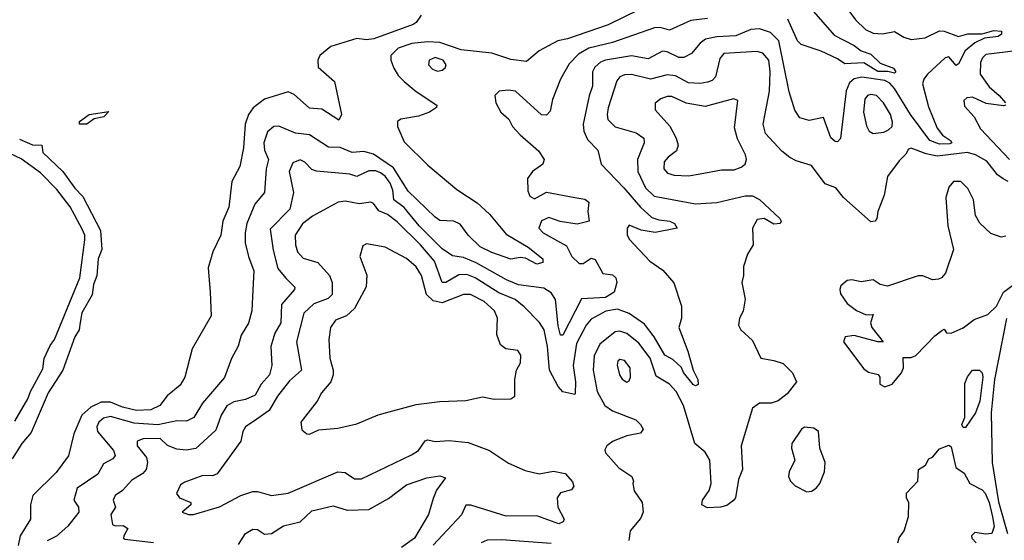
# Model space of a CAD drawing. Extents: x 1268547 to 1425625, y 515768 to 616754.
# Tile 467 of 507: x 1400121 to 1404279, y 583666 to 585866. Entities that reach past the tile are written whole.
import ezdxf

# ---------------------------------------------------------------- set-up
doc = ezdxf.new("R2010")
doc.units = 0

msp = doc.modelspace()

# ---------------------------------------------------------------- linework, layer by layer
at = {"layer": '0CON10XD'}
for points in [[(1403434.3, 585945.7), (1403560.2, 585800.2), (1403645, 585757.3), (1403674.1, 585734.1), (1403715, 585720), (1403755, 585681.5), (1403810.5, 585660.5), (1403820.8, 585645), (1403815, 585640.6), (1403787.6, 585647.6), (1403745, 585647.5), (1403685, 585682.9), (1403605, 585678.9), (1403575, 585700.9), (1403505, 585733.2), (1403421.2, 585761.2), (1403405.9, 585775.9), (1403365, 585867.5)], [(1403570, 585975), (1403651.1, 585865), (1403692.5, 585825), (1403725, 585809.6), (1403765, 585806.4), (1403815, 585815.4), (1403855, 585791.8), (1403885, 585782.5), (1403945, 585788.9), (1404005, 585818.6), (1404025, 585817.4), (1404085, 585795.3), (1404125, 585806.5), (1404185, 585806.5), (1404235, 585820.2), (1404267.2, 585817.2), (1404266.9, 585805), (1404252.9, 585795), (1404195, 585787.3), (1404155, 585767.9), (1404113.5, 585735), (1404085, 585680), (1404075, 585672), (1404045, 585708.5)], [(1402735, 585907.7), (1402606, 585844), (1402435, 585785.1), (1402393.3, 585776.7), (1402314.5, 585735), (1402260.8, 585689.2), (1402195, 585697.5), (1402115, 585724), (1401985, 585737.9), (1401895, 585770), (1401842.8, 585772.8), (1401777.3, 585765), (1401718.7, 585745), (1401688.4, 585715), (1401688.4, 585695), (1401700.6, 585660.6), (1401719.7, 585629.8), (1401745, 585604.4), (1401795, 585562.5), (1401882.5, 585505), (1401881.4, 585495), (1401851.4, 585475), (1401805, 585458.7), (1401730, 585445), (1401716.9, 585435), (1401716.4, 585415), (1401745, 585350), (1401845, 585251.2), (1401967.7, 585147.7), (1402052.5, 585092.5), (1402105, 585043.7), (1402175, 584959.8), (1402267.9, 584905), (1402330.8, 584855), (1402330, 584840), (1402305, 584832.2), (1402257.6, 584857.6), (1402235, 584860.9), (1402195, 584853.2), (1402115, 584881.4), (1402065, 584905.8), (1402015.5, 584955), (1401981.5, 585001.5), (1401954.6, 585014.6), (1401895, 585017.9), (1401875, 585030.8), (1401761.3, 585141.4), (1401699.5, 585239.5), (1401615, 585297.2), (1401575, 585308.4), (1401525, 585304.3), (1401475, 585326.4), (1401425, 585327.2), (1401345, 585379.2), (1401285.9, 585385.9), (1401215, 585415.3), (1401195, 585414.1), (1401168.1, 585391.9), (1401151.6, 585345), (1401154.3, 585315), (1401172.5, 585275), (1401162.5, 585235), (1401154.6, 585135.4), (1401114, 585086), (1401079.7, 585005), (1401072.7, 584965), (1401073.1, 584923.1), (1401086.9, 584865), (1401110.5, 584805), (1401106.2, 584723.8), (1401101, 584635), (1401086.8, 584583.2), (1401056.7, 584533.3), (1401043.3, 584486.7), (1401015, 584434), (1400985.9, 584354.1), (1400893.3, 584245), (1400856.2, 584185), (1400825, 584169.1), (1400785, 584170.3), (1400705, 584154.3), (1400605, 584160.1), (1400505, 584189), (1400475, 584182.5), (1400456, 584165), (1400446.8, 584145), (1400450.4, 584125), (1400517.2, 584045), (1400525, 584023.8), (1400515, 584010.5), (1400475, 583989.5), (1400451.7, 583945), (1400363.8, 583886.2), (1400350.4, 583835), (1400369.6, 583805), (1400371.3, 583785), (1400324.7, 583725.3), (1400276.7, 583683.3)], [(1401816.7, 585885), (1401795.9, 585854.1), (1401782.5, 585845), (1401616.7, 585785), (1401585, 585780.6), (1401545, 585786.2), (1401435, 585752), (1401388.8, 585715), (1401380, 585695), (1401382, 585665), (1401450, 585605), (1401480, 585465), (1401468.3, 585441.7), (1401397.6, 585487.6), (1401345, 585492.5), (1401279.6, 585549.6), (1401255, 585560.4), (1401155, 585530.5), (1401107, 585493), (1401087.2, 585465), (1401072.9, 585425), (1401065.9, 585325), (1401051.1, 585245), (1401017.5, 585182.5), (1401005, 585074), (1400978.4, 585015), (1400970, 584955), (1400936.4, 584885), (1400916.6, 584816.6), (1400925.5, 584714.5), (1400929.1, 584615), (1400850, 584475), (1400818.1, 584355), (1400798.1, 584321.9), (1400744.2, 584275.8), (1400713.2, 584235), (1400675, 584216.4), (1400615, 584214.5), (1400555, 584228.5), (1400505, 584249.2), (1400465, 584250), (1400421.8, 584228.2), (1400382.9, 584195), (1400350.3, 584115), (1400327, 584023), (1400275, 583952.7), (1400176.7, 583855), (1400167.3, 583815), (1400166.5, 583755), (1400123.5, 583685), (1400114.2, 583644.2)], [(1403025, 585870.8), (1402955, 585862), (1402865, 585821.2), (1402825, 585832.3), (1402801.6, 585831.6), (1402625, 585770.2), (1402523.8, 585746.2), (1402480.4, 585719.6), (1402440.8, 585679.3), (1402404.5, 585615), (1402371.2, 585528.8), (1402360.5, 585479.5), (1402345, 585462.5), (1402325, 585464.3), (1402215, 585563.5), (1402185, 585568.6), (1402145.8, 585564.2), (1402127.5, 585545), (1402131.1, 585515), (1402153.5, 585475), (1402186.9, 585445), (1402202.5, 585415), (1402235, 585379.5), (1402312.3, 585312.3), (1402335.8, 585275), (1402330, 585255), (1402286.9, 585225), (1402265.6, 585195), (1402266.8, 585143.2), (1402275, 585120), (1402295, 585108.5), (1402345, 585137.4), (1402465.8, 585115), (1402507.7, 585107.7), (1402524.8, 585095), (1402520.3, 585055), (1402525.7, 585014.3), (1402475, 585001.1), (1402403, 585013), (1402355, 585030), (1402324.7, 585015.3), (1402313.6, 584985), (1402331.9, 584965), (1402429.9, 584909.9), (1402453.3, 584865), (1402483.8, 584835), (1402500.7, 584835), (1402535, 584857.5), (1402551.9, 584851.9), (1402583, 584793), (1402625, 584787.7), (1402638, 584775), (1402642, 584755), (1402631.5, 584715), (1402595, 584691.4), (1402493.2, 584686.8), (1402415, 584533.1), (1402405, 584532.5), (1402395, 584572), (1402383, 584683), (1402365, 584712), (1402335, 584730.7), (1402227.5, 584745), (1402176.2, 584766.2), (1402048.3, 584838.3), (1401995, 584861.3), (1401948.3, 584868.3), (1401905, 584898.1), (1401807.4, 584995), (1401745, 585072.6), (1401700.8, 585105), (1401697, 585145), (1401685.3, 585175.3), (1401665, 585204.8), (1401645, 585218.1), (1401625, 585226.8), (1401595, 585226.8), (1401545, 585203.3), (1401515, 585213.4), (1401375, 585225.8), (1401355, 585233.2), (1401325, 585263.3), (1401305, 585274.3), (1401275, 585261.4), (1401258.4, 585225), (1401276.9, 585135), (1401261.4, 585065), (1401178.7, 584981.3), (1401191.5, 584891.5), (1401211.3, 584815), (1401245, 584773.8), (1401283.6, 584735), (1401281.2, 584725), (1401227.1, 584662.9), (1401223.5, 584585), (1401199.1, 584540.9), (1401181.6, 584485), (1401185.4, 584405), (1401175.4, 584365), (1401140.3, 584325), (1401115, 584278.7), (1401075, 584260.3), (1401025, 584250.7), (1400995.6, 584234.4), (1400972.5, 584195), (1400949.2, 584130.8), (1400865, 584053.1), (1400824, 584046), (1400785, 584050.8), (1400745.7, 584065.7), (1400715, 584096.2), (1400642.5, 584095), (1400616.9, 584085), (1400616.9, 584065), (1400656.9, 584015), (1400660.8, 583995), (1400655.3, 583965), (1400641.4, 583948.6), (1400595, 583919.4), (1400555, 583876.7), (1400525, 583854.3), (1400515.5, 583835), (1400525.5, 583805), (1400505.5, 583775), (1400512.4, 583732.4), (1400525, 583726.4), (1400557.9, 583727.9), (1400577.3, 583715), (1400561.1, 583685), (1400559.2, 583675), (1400565, 583671.1), (1400686.1, 583656.1)], [(1404045, 585708.5), (1404028.9, 585705), (1403954.5, 585635), (1403938.5, 585615), (1403933.4, 585595), (1403958.2, 585498.2), (1403995, 585407.7), (1404018, 585378), (1404051.8, 585355), (1404057.8, 585345), (1404049.1, 585340.9), (1404005, 585339.8), (1403964.9, 585354.9), (1403882.1, 585465), (1403815, 585575.5), (1403795, 585597.8), (1403775, 585608.4), (1403676.8, 585623.2), (1403645, 585615.7), (1403625, 585599.7), (1403610.5, 585565), (1403586.8, 585363.2), (1403575, 585350), (1403565, 585350.8), (1403546.5, 585366.5), (1403515, 585452.5), (1403455, 585440), (1403415, 585451.1), (1403395, 585482.9), (1403370.5, 585560.5), (1403326.7, 585776.7), (1403292.1, 585812.1), (1403245, 585827.3), (1403209.2, 585825), (1403145, 585797.1), (1403065, 585793.4), (1403016.8, 585783.2), (1402995, 585767.1), (1402957.6, 585722.4), (1402925, 585705.8), (1402905, 585706.7), (1402855, 585730.5), (1402835, 585733.2), (1402775, 585700), (1402705, 585712.6), (1402595, 585695.5), (1402573.3, 585686.7), (1402549.2, 585665), (1402540, 585645), (1402539.4, 585585), (1402525.2, 585544.8), (1402500.9, 585425), (1402503.3, 585395), (1402519.4, 585359.4), (1402561.8, 585315), (1402576.4, 585255), (1402671.9, 585155), (1402743, 585073), (1402790.5, 585030.5), (1402820.1, 585020.1), (1402866, 585015), (1402885.6, 585005), (1402898, 584985), (1402805, 584966.2), (1402745, 584976.3), (1402695, 584998.2), (1402686.8, 584985), (1402686.1, 584956.1), (1402695, 584938.6), (1402781.9, 584845), (1402837.1, 584807.1), (1402883.5, 584753.5), (1402916, 584655), (1402916.2, 584605), (1402904.3, 584565), (1402942.3, 584465), (1402964.5, 584384.5), (1402984.2, 584345), (1402986.2, 584323.8), (1402975, 584318.6), (1402965, 584324.6), (1402923.8, 584375), (1402915.5, 584395.5), (1402879.2, 584429.2), (1402845, 584447.6), (1402801, 584525), (1402759.1, 584579.1), (1402695, 584624.4), (1402645, 584642.9), (1402596.2, 584633.8), (1402535, 584599.7), (1402513.7, 584575), (1402472.7, 584497.3), (1402457.7, 584405), (1402468.8, 584335), (1402467.1, 584285), (1402465, 584281.2), (1402415, 584292.7), (1402394.8, 584315), (1402358.8, 584385), (1402350.6, 584485), (1402335.7, 584555.7), (1402315.5, 584585.5), (1402252, 584652), (1402213.1, 584683.1), (1402145, 584712), (1402045, 584774.8), (1402009.1, 584789.1), (1401975, 584787.9), (1401920.5, 584755), (1401905, 584754.7), (1401873.1, 584845), (1401813, 584915), (1401715, 585012.2), (1401675, 585041.9), (1401637.5, 585057.5), (1401615, 585089.4), (1401604.6, 585094.6), (1401555, 585087.6), (1401495, 585098.8), (1401465.8, 585094.2), (1401356.9, 585035), (1401315, 585003.2), (1401284.6, 584955), (1401285.3, 584915), (1401294.7, 584885), (1401317.8, 584857.8), (1401379.9, 584839.9), (1401429.3, 584785), (1401440.7, 584755), (1401440.3, 584705), (1401423.1, 584686.9), (1401362.6, 584665), (1401321.1, 584625), (1401289.5, 584505), (1401311.8, 584385), (1401260.7, 584339.3), (1401210.5, 584275), (1401175.1, 584214.9), (1401122.6, 584177.4), (1401074.5, 584145), (1401063.8, 584125), (1401055.3, 584085), (1400955, 583946.7), (1400935, 583938.2), (1400895, 583939.2), (1400818, 583912), (1400800.2, 583899.8), (1400783.3, 583863.3), (1400795.4, 583845.4), (1400843.8, 583825), (1400843.8, 583815), (1400807.5, 583785), (1400834.5, 583774.5), (1400855, 583774.4), (1400965, 583807.5), (1401055, 583854.6), (1401105, 583871.5), (1401125, 583872.2), (1401185, 583854.4), (1401254.4, 583864.4), (1401465, 583954.6), (1401495, 583952.1), (1401535, 583925.4), (1401565, 583925.4), (1401775, 584026.6), (1401805, 584045.4), (1401833.8, 584086.2), (1401845, 584089.7), (1401875, 584082.7), (1401935, 584088.1), (1402015, 584079.1), (1402105, 584044.6), (1402185, 583992.3), (1402255, 583960.4), (1402315, 583947), (1402375, 583957.3), (1402425, 583947.5), (1402455, 583912.5), (1402461.2, 583895), (1402451.2, 583878.8), (1402405, 583865.7), (1402390.6, 583845), (1402393.6, 583805), (1402420.8, 583755), (1402416.6, 583743.4), (1402397.5, 583735), (1402305, 583768.4), (1402175, 583767.5), (1402025.5, 583814.5), (1402005.5, 583814.5), (1401986.6, 583773.4), (1401867.1, 583645)], [(1404375, 585740), (1404201.3, 585718.7), (1404186.9, 585705), (1404178.4, 585685), (1404176.7, 585635), (1404215, 585581.6), (1404257.5, 585545), (1404284.2, 585515)], [(1401885, 585648.8), (1401905, 585651.9), (1401917.9, 585662.1), (1401922.5, 585675), (1401908.9, 585695), (1401875, 585706.7), (1401850.8, 585695), (1401848.1, 585675), (1401865, 585656.5), (1401885, 585648.8)], [(1404295, 585182.6), (1404273.4, 585193.4), (1404250.6, 585210.6), (1404205, 585268.3), (1404157.9, 585295), (1404122.9, 585305), (1403995, 585288.6), (1403948.7, 585298.7), (1403885, 585322.5), (1403875, 585318.8), (1403863, 585297), (1403835, 585270), (1403785, 585203.8), (1403772.2, 585125), (1403744.5, 585055), (1403740, 585025), (1403734, 585015), (1403715, 585011.5), (1403600.4, 585115), (1403568.1, 585155), (1403522.2, 585172.3), (1403465, 585249.6), (1403399.4, 585269.4), (1403373.5, 585283.5), (1403340.1, 585310.1), (1403270, 585385), (1403260, 585425), (1403286.7, 585563.3), (1403290.3, 585645), (1403284.2, 585694.2), (1403259.2, 585725), (1403235, 585732), (1403095, 585723.6), (1403077.4, 585702.6), (1403059.7, 585625), (1403045, 585609.6), (1403025, 585601.6), (1402995, 585595.9), (1402945, 585599.3), (1402890.9, 585629.1), (1402855, 585632.3), (1402785, 585614.8), (1402705, 585634.2), (1402675, 585632.9), (1402655.6, 585625), (1402642.4, 585607.6), (1402606, 585494), (1402601.2, 585465), (1402604.8, 585444.8), (1402635, 585412.8), (1402725, 585387.9), (1402756.5, 585365), (1402757.5, 585345), (1402730, 585275), (1402731.2, 585225), (1402764.3, 585155), (1402800.5, 585120.5), (1402975, 585087.5), (1403065, 585094), (1403185, 585121.4), (1403215, 585120.9), (1403245.7, 585105.7), (1403330.8, 585025), (1403336, 585014), (1403332.5, 585005), (1403305, 585001.8), (1403265, 585025.6), (1403235, 585022), (1403216, 584985), (1403218, 584915), (1403194.2, 584875), (1403177, 584823), (1403178, 584785), (1403170, 584755), (1403184.2, 584685), (1403175.7, 584634.3), (1403160, 584605), (1403155.8, 584575), (1403166, 584555), (1403215, 584510), (1403250.8, 584435), (1403306, 584426), (1403345, 584412.5), (1403385, 584373.8), (1403402, 584335), (1403362, 584285), (1403324, 584255), (1403295, 584245.4), (1403245, 584244.6), (1403215.3, 584224.7), (1403167.3, 584065), (1403172.9, 583965), (1403157, 583923), (1403144.3, 583845.7), (1403135, 583833.3), (1403107.7, 583812.3), (1403080, 583805), (1403025, 583802.5), (1403002, 583815), (1403004.2, 583835), (1403033.2, 583876.8), (1403041.3, 583905), (1403035.3, 584005), (1403015, 584038.2), (1402971.8, 584075), (1402924.2, 584235), (1402892.9, 584295), (1402865, 584325.3), (1402809.3, 584359.3), (1402783, 584435), (1402735, 584498.6), (1402685, 584540), (1402655, 584549.5), (1402635, 584547.3), (1402571.1, 584495), (1402547.2, 584445), (1402542.1, 584385), (1402560, 584295), (1402591.8, 584235), (1402625, 584213.1), (1402722.9, 584175), (1402743.3, 584155), (1402753.3, 584135), (1402742, 584118), (1402685, 584106.6), (1402626.9, 584085), (1402601.1, 584065), (1402592, 584048), (1402595.5, 584035), (1402651.3, 583971.3), (1402705.7, 583935), (1402713.3, 583915), (1402710, 583905), (1402716.2, 583875), (1402750, 583825), (1402753.3, 583785), (1402742.7, 583757.3), (1402699.1, 583705), (1402692.9, 583665)], [(1402945, 585206.2), (1402995, 585214.6), (1403085, 585231.2), (1403138.1, 585231.9), (1403167.6, 585242.4), (1403185, 585256), (1403189.6, 585275), (1403185.9, 585295), (1403152.1, 585362.1), (1403139.2, 585409.2), (1403153.8, 585525), (1403135, 585531.1), (1403015, 585498.5), (1402935, 585512.6), (1402875, 585541.1), (1402855, 585541.4), (1402828.5, 585531.5), (1402805, 585512.5), (1402803.9, 585485), (1402866.4, 585416.4), (1402892.9, 585365), (1402901.2, 585335), (1402895, 585311.1), (1402858.8, 585285), (1402842.5, 585265), (1402841.2, 585235), (1402857.3, 585217.3), (1402885, 585209.5), (1402945, 585206.2)], [(1403725, 585384.5), (1403769.8, 585390.2), (1403790, 585400), (1403805.9, 585414.1), (1403807.1, 585432.9), (1403797.9, 585465), (1403769.1, 585515), (1403738.5, 585545), (1403715, 585550), (1403701.5, 585545), (1403689.9, 585530.1), (1403684, 585475), (1403696.9, 585416.9), (1403708.6, 585395), (1403725, 585384.5)], [(1404286, 585505), (1404275, 585501.8), (1404202.2, 585512.2), (1404145, 585538.6), (1404120, 585535), (1404108.1, 585525), (1404110.6, 585500.6), (1404151.1, 585455), (1404178.9, 585405), (1404301.4, 585275)], [(1400405, 585423.8), (1400374.2, 585425), (1400373.6, 585435), (1400414.6, 585465), (1400497.3, 585477.3), (1400476.9, 585455), (1400435, 585447.3), (1400405, 585423.8)], [(1400120.6, 585360.6), (1400175, 585337.7), (1400214, 585335), (1400218.4, 585305), (1400303.2, 585225), (1400354.1, 585154.1), (1400388.3, 585118.3), (1400461.9, 584975), (1400468.5, 584895), (1400452.1, 584855), (1400447.1, 584782.9), (1400432.8, 584747.2), (1400427.6, 584702.4), (1400383.6, 584626.4), (1400375.9, 584585.9), (1400372.1, 584555), (1400354.5, 584525), (1400303.8, 584385), (1400241.8, 584288.2), (1400169.2, 584120.8), (1400130.2, 584075), (1400089.8, 584010.2)], [(1400100.3, 584169.7), (1400156.1, 584263.9), (1400166.8, 584295), (1400219, 584391), (1400225, 584433.8), (1400250.4, 584489.6), (1400268.8, 584515), (1400375.7, 584775), (1400396.2, 584935), (1400395.7, 584955.7), (1400385, 584980), (1400334.1, 585075), (1400278.6, 585148.6), (1400208.4, 585218.4), (1400127.6, 585277.6), (1400055, 585311.1)], [(1404285, 584951.1), (1404265, 584946.5), (1404222.6, 584962.6), (1404176.2, 585006.2), (1404157.7, 585037.7), (1404148.7, 585105), (1404125, 585153.1), (1404095, 585181.8), (1404065, 585181.9), (1404045, 585158), (1404032.3, 585115), (1404040, 584995), (1404064.5, 584895), (1404030, 584795), (1404013.8, 584775), (1404000.5, 584769.5), (1403975, 584767.1), (1403935, 584783.4), (1403915, 584784), (1403785, 584740), (1403755, 584746.7), (1403725, 584766.2), (1403675, 584757.5), (1403635, 584767.1), (1403615.7, 584764.3), (1403588.3, 584741.7), (1403584, 584725), (1403587.7, 584707.7), (1403615, 584666.2), (1403655, 584637.5), (1403695, 584618.8), (1403725, 584620), (1403713.3, 584585), (1403720, 584565), (1403767.5, 584505), (1403745, 584503.8), (1403645, 584531.2), (1403607.5, 584525), (1403600, 584505), (1403685, 584390), (1403705, 584376.7), (1403745.9, 584365.9), (1403753.3, 584355), (1403753.3, 584325), (1403775, 584313.8), (1403805, 584326.2), (1403845, 584373.3), (1403853.8, 584395), (1403851.2, 584438.8), (1403885, 584438), (1403905, 584446.2), (1403985, 584530), (1404015, 584552.5), (1404025, 584557.5), (1404035, 584542.5), (1404055, 584541.2), (1404105, 584564), (1404151.5, 584598.5), (1404209.4, 584620.6), (1404245.6, 584655), (1404275.7, 584714.3), (1404315, 584743.8)], [(1401345, 584114.2), (1401385, 584132.9), (1401465, 584139.5), (1401545, 584157.3), (1401635, 584195.6), (1401795, 584240), (1401895, 584252.5), (1402005, 584256), (1402075, 584272), (1402125, 584262), (1402195, 584263.8), (1402212.5, 584275), (1402212, 584345), (1402218.8, 584385), (1402235.6, 584415), (1402237.8, 584447.8), (1402225, 584467.5), (1402174.2, 584474.2), (1402151.7, 584491.7), (1402135.8, 584535), (1402138.8, 584605), (1402126.1, 584635), (1402081.8, 584675), (1402025, 584704.8), (1401995, 584704.7), (1401905, 584669.8), (1401867.6, 584677.6), (1401838.8, 584705), (1401817.5, 584785), (1401795, 584821.9), (1401755, 584856.2), (1401665, 584904.4), (1401585, 584919.2), (1401570, 584910), (1401556.9, 584865), (1401586.6, 584786.6), (1401583.8, 584736.2), (1401534.7, 584645.3), (1401501.1, 584615), (1401455, 584595.4), (1401433.1, 584565), (1401426.5, 584515), (1401430.4, 584435), (1401445.4, 584385), (1401445.4, 584365), (1401434.5, 584335), (1401395, 584289.4), (1401376.9, 584253.1), (1401308.6, 584165), (1401312.1, 584132.1), (1401333.3, 584115), (1401345, 584114.2)], [(1404287.6, 584602.4), (1404236.9, 584345), (1404223.3, 584205), (1404228.2, 583995), (1404255, 583828.5), (1404291.8, 583695)], [(1402685, 584334.2), (1402695, 584340), (1402701.1, 584355), (1402698.9, 584395), (1402675, 584425.5), (1402655, 584430), (1402647.5, 584422.5), (1402644.7, 584405.3), (1402654.4, 584365.6), (1402665, 584346), (1402685, 584334.2)], [(1404115, 584142.5), (1404105, 584142.5), (1404100, 584155), (1404112.5, 584185), (1404111.5, 584328.5), (1404123, 584357), (1404145, 584384), (1404174.3, 584384.3), (1404185, 584373.8), (1404188.3, 584355), (1404175, 584253.3), (1404157.1, 584205), (1404115, 584142.5)], [(1403445, 583870.8), (1403465, 583872.9), (1403485, 583885.6), (1403500.5, 583905), (1403519.2, 583955), (1403522.5, 583995), (1403500.4, 584055), (1403493.6, 584125), (1403475, 584139.3), (1403435, 584143.8), (1403422, 584135), (1403381.4, 584075), (1403380, 584055), (1403394.4, 584005), (1403370.9, 583955), (1403368.1, 583935), (1403375.5, 583915.5), (1403395.5, 583895.5), (1403445, 583870.8)], [(1403829.4, 583655), (1403835, 583676.7), (1403855.8, 583705), (1403873.6, 583766.4), (1403876.1, 583823.9), (1403865.8, 583845), (1403865.8, 583864.2), (1403914.2, 583915), (1403916.7, 583965), (1403946.4, 583983.6), (1403960.7, 584009.3), (1403975, 584017.5), (1404005, 584052.5), (1404045, 584067.5), (1404055, 584060), (1404073.9, 583973.9), (1404109.3, 583949.3), (1404133.8, 583905), (1404185, 583879.1), (1404198.4, 583865), (1404215, 583825.6), (1404229.3, 583765), (1404236.7, 583723.3), (1404226.4, 583695), (1404201.3, 583691.3), (1404155, 583698.1), (1404140, 583685), (1404142, 583675), (1404160, 583655)], [(1401045, 583647.7), (1401075, 583694.7), (1401105, 583712.4), (1401125, 583710.6), (1401155, 583692), (1401185, 583694), (1401235, 583726.5), (1401305, 583743.3), (1401355, 583789.6), (1401445, 583811.2), (1401503.6, 583793.6), (1401595, 583795.8), (1401678, 583842), (1401755, 583900.7), (1401840.3, 583929.8), (1401895, 583938.7), (1401919.3, 583929.3), (1401881.8, 583878.2), (1401867.4, 583842.6), (1401847.2, 583775), (1401787.7, 583675), (1401732.9, 583635)], [(1400276.7, 583683.3), (1400236.8, 583663.2)], [(1402365, 583651.8), (1402155, 583667.5), (1402095, 583665.6), (1402070, 583655)]]:
    msp.add_lwpolyline(points, dxfattribs=at)

doc.saveas('drawing.dxf')
